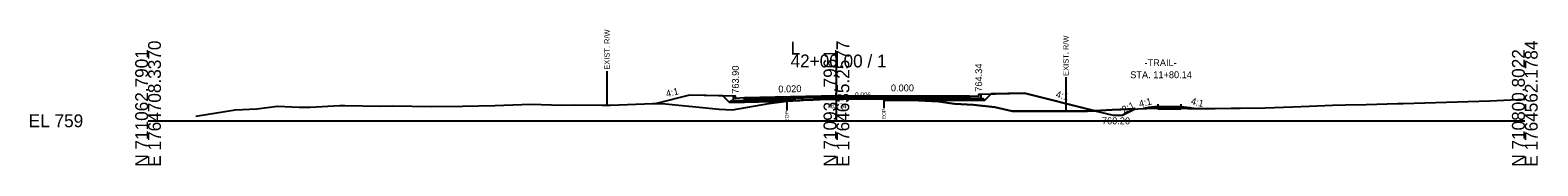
# Model space of a CAD drawing. Extents: x -26 to 5303, y -10 to 9578.
# Drawn here: x 2974.3 to 3302.8, y 1990.3 to 2019.6 of the extents above; entities that cross this region are included whole.
import ezdxf

# ---------------------------------------------------------------- set-up
doc = ezdxf.new("R2010")
doc.units = 0
for name, color, linetype in [('Default', 7, 'Continuous'), ('Exist CMT Pavement', 7, 'Continuous'), ('Exist Cross Section Cell', 7, 'Continuous'), ('Exist XS Ground Line', 7, 'Continuous'), ('Old_Level_10', 7, 'Continuous'), ('Old_Level_20', 7, 'Continuous'), ('Old_Level_3', 7, 'Continuous'), ('Old_Level_4', 7, 'Continuous'), ('Prop CMT Conc Surface', 7, 'Continuous'), ('Prop CMT Concrete Structures', 7, 'Continuous'), ('Prop CMT Pvmt Course 1', 7, 'Continuous'), ('Prop CMT Pvmt Course 1 CG', 7, 'Continuous'), ('Prop CMT Pvmt Course 2', 7, 'Continuous'), ('Prop CMT Pvmt Course 3', 7, 'Continuous'), ('Prop CMT Pvmt Surface', 7, 'Continuous'), ('Prop CMT Slope Grass', 7, 'Continuous'), ('Prop CMT Subgrade Earthwork', 7, 'Continuous'), ('Prop XS DDE', 7, 'Continuous'), ('Prop XS DDE Earthwork Shape', 7, 'Continuous'), ('Prop XS Earthwork Shape', 7, 'Continuous'), ('Prop XS EOT Tick Mark', 7, 'Continuous'), ('Prop XS Hydro Elevations', 7, 'Continuous'), ('Prop XS Hydro Slope Text', 7, 'Continuous'), ('Prop XS Hydro Typical Ditch Data', 7, 'Continuous'), ('Prop XS SE Text', 7, 'Continuous'), ('Prop XS Side Slope Text', 7, 'Continuous'), ('Prop XS Wedging', 7, 'Continuous')]:
    doc.layers.add(name, color=color, linetype=linetype)

msp = doc.modelspace()

# ---------------------------------------------------------------- linework, layer by layer
at = {"layer": 'Exist CMT Pavement'}
msp.add_lwpolyline([(3139.17, 2004.27), (3139.97, 2004.36), (3140.48, 2004.39), (3142.32, 2004.47), (3142.83, 2004.48), (3144.9, 2004.55), (3147.83, 2004.69), (3149.12, 2004.72), (3149.61, 2004.74), (3150.26, 2004.74), (3151.51, 2004.75), (3153.09, 2004.77), (3153.49, 2004.78), (3155.18, 2004.8), (3156.35, 2004.8), (3157.02, 2004.8), (3158.23, 2004.81), (3158.86, 2004.81), (3159.23, 2004.81), (3160.34, 2004.81)], dxfattribs=at)
at = {"layer": 'Exist Cross Section Cell'}
for p, q in [((3150, 2000), (3150, 2014.44)), ((3000, 2000), (3150, 2000)), ((3150, 2000), (3300, 2000))]:
    msp.add_line(p, q, dxfattribs=at)
at = {"layer": 'Exist XS Ground Line'}
msp.add_lwpolyline([(3010.43, 2000.98), (3019, 2002.43), (3023.67, 2002.61), (3028.18, 2003.23), (3032.93, 2002.94), (3035.31, 2002.98), (3041.82, 2003.37), (3042.52, 2003.37), (3042.87, 2003.37), (3050.62, 2003.16), (3053.19, 2003.27), (3061.85, 2003.15), (3068.54, 2003.21), (3075.59, 2003.33), (3083.42, 2003.66), (3090.19, 2003.43), (3092.94, 2003.45), (3098.98, 2003.43), (3100.69, 2003.43), (3108.2, 2003.71), (3109.99, 2003.76), (3112.03, 2003.81), (3124.44, 2002.54), (3127.36, 2002.36), (3135.3, 2003.81), (3139.17, 2004.27), (3139.97, 2004.36), (3140.48, 2004.39), (3142.04, 2004.45), (3142.83, 2004.48), (3144.9, 2004.55), (3147.83, 2004.69), (3149.61, 2004.74), (3150.26, 2004.74), (3151.51, 2004.75), (3153.49, 2004.78), (3155.18, 2004.8), (3156.35, 2004.8), (3157.02, 2004.8), (3158.23, 2004.81), (3158.86, 2004.81), (3159.23, 2004.81), (3160.34, 2004.81), (3162.07, 2004.73), (3172.26, 2004.21), (3175.75, 2003.73), (3179.9, 2003.52), (3184.49, 2002.96), (3188.28, 2002.1), (3198.98, 2002.08), (3199.59, 2002.1), (3203.87, 2002.1), (3204.69, 2002.1), (3210.09, 2002.42), (3221.33, 2002.81), (3226.55, 2002.71), (3232.51, 2002.71), (3236.04, 2002.74), (3238, 2002.76), (3243.39, 2002.81), (3249.46, 2003.07), (3253.04, 2003.23), (3258.09, 2003.43), (3260.91, 2003.49), (3265.44, 2003.58), (3272.36, 2003.78), (3273, 2003.78), (3273.48, 2003.8), (3292.4, 2004.33), (3300, 2004.72)], dxfattribs=at)
at = {"layer": 'Old_Level_10'}
for p, q in [((3100, 2010.83), (3100, 2003.43)), ((3200, 2009.5), (3200, 2002.1)), ((3139.17, 2004.27), (3139.17, 2002.22)), ((3160.34, 2004.81), (3160.34, 2002.76))]:
    msp.add_line(p, q, dxfattribs=at)
at = {"layer": 'Old_Level_20'}
for p in [(3210.32, 2001.2), (3215.11, 2002.6)]:
    msp.add_line(p, (3212.32, 2001.2), dxfattribs=at)
at = {"layer": 'Old_Level_4'}
msp.add_line((3149.61, 2004.74), (3160.34, 2004.81), dxfattribs=at)
at = {"layer": 'Prop CMT Conc Surface'}
for points in [[(3128, 2004.9), (3128, 2005.4), (3127.5, 2005.4)], [(3130, 2005.02), (3128, 2004.9)], [(3179, 2005.42), (3181, 2005.34)], [(3181, 2005.34), (3181, 2005.84), (3181.5, 2005.84)]]:
    msp.add_lwpolyline(points, dxfattribs=at)
at = {"layer": 'Prop CMT Concrete Structures'}
for points in [[(3130, 2005.02), (3128, 2004.9), (3128, 2005.4), (3127.5, 2005.4)], [(3127.5, 2005.4), (3127.5, 2004.39), (3130, 2004.44)], [(3130, 2004.44), (3130, 2005.02)], [(3179, 2005.42), (3181, 2005.34), (3181, 2005.84), (3181.5, 2005.84)], [(3181.5, 2005.84), (3181.5, 2004.84), (3179, 2004.84)], [(3179, 2004.84), (3179, 2005.42)]]:
    msp.add_lwpolyline(points, dxfattribs=at)
at = {"layer": 'Prop CMT Pvmt Course 1'}
for points in [[(3150, 2005.42), (3130, 2005.02)], [(3130, 2005.02), (3130, 2004.77)], [(3130, 2004.77), (3139.17, 2004.95)], [(3139.17, 2004.95), (3150, 2005.17)], [(3139.17, 2004.95), (3139.17, 2004.95)], [(3150, 2005.17), (3150, 2005.42)], [(3150, 2005.42), (3179, 2005.42)], [(3150, 2005.17), (3150, 2005.17), (3150, 2005.17)], [(3160.32, 2005.17), (3150, 2005.17)], [(3179, 2005.17), (3160.32, 2005.17)], [(3160.32, 2005.17), (3160.32, 2005.17)], [(3179, 2005.42), (3179, 2005.17)]]:
    msp.add_lwpolyline(points, dxfattribs=at)
at = {"layer": 'Prop CMT Pvmt Course 1 CG'}
for points in [[(3130, 2004.44), (3127, 2004.38), (3126.66, 2004.04)], [(3126.66, 2004.04), (3130, 2004.1)], [(3130, 2004.1), (3130, 2004.44)], [(3179, 2004.84), (3182, 2004.84), (3182.33, 2004.51)], [(3179, 2004.51), (3179, 2004.84)], [(3182.33, 2004.51), (3179, 2004.51)]]:
    msp.add_lwpolyline(points, dxfattribs=at)
at = {"layer": 'Prop CMT Pvmt Course 2'}
for points in [[(3139.17, 2004.95), (3130, 2004.77)], [(3130, 2004.77), (3130, 2004.44)], [(3130, 2004.44), (3139.17, 2004.62)], [(3139.17, 2004.62), (3139.17, 2004.95)], [(3160.32, 2004.84), (3160.32, 2005.17)], [(3160.32, 2005.17), (3179, 2005.17)], [(3179, 2004.84), (3160.32, 2004.84)], [(3179, 2005.17), (3179, 2004.84)]]:
    msp.add_lwpolyline(points, dxfattribs=at)
at = {"layer": 'Prop CMT Pvmt Course 3'}
for points in [[(3139.17, 2004.62), (3130, 2004.44)], [(3130, 2004.44), (3130, 2004.1)], [(3130, 2004.1), (3139.17, 2004.29)], [(3139.17, 2004.29), (3139.17, 2004.62)], [(3160.32, 2004.84), (3179, 2004.84)], [(3160.32, 2004.5), (3160.32, 2004.84)], [(3179, 2004.51), (3160.32, 2004.5)], [(3179, 2004.84), (3179, 2004.51)]]:
    msp.add_lwpolyline(points, dxfattribs=at)
at = {"layer": 'Prop CMT Pvmt Surface'}
msp.add_line((3220, 2003.12), (3225.02, 2003.12), dxfattribs=at)
for points in [[(3150, 2005.42), (3130, 2005.02)], [(3150, 2005.42), (3179, 2005.42)]]:
    msp.add_lwpolyline(points, dxfattribs=at)
at = {"layer": 'Prop CMT Slope Grass'}
for p, q in [((3218, 2002.93), (3220, 2003.12)), ((3225.02, 2003.12), (3227.02, 2002.93))]:
    msp.add_line(p, q, dxfattribs=at)
for points in [[(3127.5, 2005.4), (3118, 2005.59), (3110.76, 2003.78)], [(3181.5, 2005.84), (3191, 2006.03), (3206.33, 2002.2)], [(3218, 2002.93), (3216.92, 2002.66)], [(3227.02, 2002.93), (3227.91, 2002.71)]]:
    msp.add_lwpolyline(points, dxfattribs=at)
at = {"layer": 'Prop CMT Subgrade Earthwork'}
for p, q in [((3139.17, 2004.29), (3139.17, 2004.27)), ((3160.32, 2004.5), (3160.34, 2004.81)), ((3220, 2002.62), (3220, 2003.12)), ((3220, 2002.62), (3225.02, 2002.62)), ((3225.02, 2002.62), (3225.02, 2003.12))]:
    msp.add_line(p, q, dxfattribs=at)
for points in [[(3130, 2004.1), (3126.66, 2004.04), (3125.25, 2005.44)], [(3139.17, 2004.29), (3130, 2004.1)], [(3160.32, 2004.5), (3179, 2004.51)], [(3179, 2004.51), (3182.33, 2004.51), (3183.71, 2005.89)]]:
    msp.add_lwpolyline(points, dxfattribs=at)
at = {"layer": 'Prop XS DDE'}
for p, q in [((3206.32, 2002.2), (3210.32, 2001.2)), ((3206.33, 2002.2), (3210.33, 2001.2)), ((3210.32, 2001.2), (3212.32, 2001.2)), ((3215.11, 2002.6), (3212.32, 2001.2))]:
    msp.add_line(p, q, dxfattribs=at)
msp.add_lwpolyline([(3206.33, 2002.2), (3210.32, 2001.2), (3212.32, 2001.2), (3215.11, 2002.6)], dxfattribs=at)
at = {"layer": 'Prop XS DDE Earthwork Shape'}
for p, q in [((3210.09, 2002.42), (3206.33, 2002.2)), ((3206.33, 2002.2), (3210.32, 2001.2)), ((3215.11, 2002.6), (3210.09, 2002.42)), ((3211.09, 2001.2), (3212.32, 2001.2)), ((3212.32, 2001.2), (3215.11, 2002.6))]:
    msp.add_line(p, q, dxfattribs=at)
for points in [[(3206.33, 2002.2), (3206.33, 2002.2)], [(3210.32, 2001.2), (3210.33, 2001.2), (3211.09, 2001.2)], [(3215.11, 2002.6), (3215.11, 2002.6)]]:
    msp.add_lwpolyline(points, dxfattribs=at)
at = {"layer": 'Prop XS Earthwork Shape'}
for points in [[(3130, 2004.1), (3126.66, 2004.04), (3125.25, 2005.44), (3118, 2005.59), (3110.76, 2003.78), (3112.03, 2003.81), (3124.44, 2002.54), (3127.36, 2002.36), (3135.3, 2003.81), (3139.17, 2004.27), (3139.17, 2004.29)], [(3135.3, 2003.81), (3139.17, 2004.27), (3139.17, 2004.29), (3130, 2004.1), (3126.66, 2004.04), (3125.25, 2005.44), (3118, 2005.59), (3110.76, 2003.78), (3112.03, 2003.81), (3124.44, 2002.54), (3127.36, 2002.36)], [(3160.32, 2004.5), (3166.46, 2004.5), (3162.07, 2004.73), (3160.34, 2004.81)], [(3199.59, 2002.1), (3203.87, 2002.1), (3204.69, 2002.1), (3206.33, 2002.2), (3191, 2006.03), (3183.71, 2005.89), (3182.33, 2004.51), (3179, 2004.51), (3166.46, 2004.5), (3172.26, 2004.21), (3175.75, 2003.73), (3179.9, 2003.52), (3184.49, 2002.96), (3188.28, 2002.1), (3198.98, 2002.08)], [(3166.46, 2004.5), (3179, 2004.51), (3182.33, 2004.51), (3183.71, 2005.89), (3191, 2006.03), (3206.33, 2002.2), (3204.69, 2002.1), (3203.87, 2002.1), (3199.59, 2002.1), (3198.98, 2002.08), (3188.28, 2002.1), (3184.49, 2002.96), (3179.9, 2003.52), (3175.75, 2003.73), (3172.26, 2004.21)], [(3216.92, 2002.66), (3220, 2002.77), (3220, 2003.12), (3218, 2002.93)], [(3218, 2002.93), (3220, 2003.12), (3220, 2002.77), (3216.92, 2002.66)], [(3220, 2002.62), (3225.02, 2002.62), (3225.02, 2002.74), (3221.33, 2002.81), (3220, 2002.77)], [(3227.02, 2002.93), (3227.91, 2002.71), (3226.55, 2002.71), (3225.02, 2002.74), (3225.02, 2003.12)], [(3225.02, 2003.12), (3227.02, 2002.93), (3227.91, 2002.71), (3226.55, 2002.71), (3225.02, 2002.74)]]:
    msp.add_lwpolyline(points, close=True, dxfattribs=at)
at = {"layer": 'Prop XS EOT Tick Mark'}
for p, q in [((3220, 2003.62), (3220, 2003.12)), ((3225.02, 2003.62), (3225.02, 2003.12))]:
    msp.add_line(p, q, dxfattribs=at)
at = {"layer": 'Prop XS Hydro Typical Ditch Data'}
msp.add_line((3210.32, 2001.2), (3211.09, 2001.2), dxfattribs=at)
at = {"layer": 'Prop XS Wedging'}
for points in [[(3139.17, 2004.27), (3139.17, 2004.95), (3139.97, 2004.97), (3140.48, 2004.98), (3142.32, 2005.02), (3142.83, 2005.03), (3144.9, 2005.07), (3147.83, 2005.13), (3149.12, 2005.15), (3149.61, 2005.16), (3150, 2005.17), (3150.26, 2005.17), (3151.51, 2005.15), (3153.1, 2005.14), (3153.49, 2005.13), (3155.18, 2005.11), (3156.35, 2005.1), (3157.02, 2005.09), (3158.23, 2005.08), (3158.86, 2005.07), (3159.23, 2005.07), (3160.34, 2005.06), (3160.34, 2004.81), (3159.23, 2004.81), (3158.86, 2004.81), (3158.23, 2004.81), (3157.02, 2004.8), (3156.35, 2004.8), (3155.18, 2004.81), (3153.49, 2004.78), (3153.1, 2004.77), (3151.51, 2004.75), (3150.26, 2004.74), (3150, 2004.74), (3149.61, 2004.75), (3149.12, 2004.72), (3147.83, 2004.69), (3144.9, 2004.55), (3142.83, 2004.48), (3142.32, 2004.47), (3140.48, 2004.39), (3139.97, 2004.36)], [(3139.17, 2004.27), (3139.17, 2004.62), (3139.97, 2004.64), (3140.48, 2004.65), (3141, 2004.66), (3141.24, 2004.42), (3140.48, 2004.39), (3139.97, 2004.36)]]:
    msp.add_lwpolyline(points, close=True, dxfattribs=at)

# ---------------------------------------------------------------- texts
at = {"layer": 'Default'}
msp.add_text('-', height=0.0001, dxfattribs=at).set_placement((3000, 2000))
at = {"layer": 'Exist Cross Section Cell'}
for s, p in [('E 1764708.3370', (3002.8, 1990)), ('E 1764635.2577', (3152.8, 1990)), ('E 1764562.1784', (3302.8, 1990)), ('N 711062.7901', (3000, 1990)), ('N 710931.7961', (3150, 1990)), ('N 710800.8022', (3300, 1990))]:
    msp.add_text(s, height=2.8, rotation=90, dxfattribs=at).set_placement(p)
for s, p in [('L', (3140, 2014.44)), ('42+00.00 / 1', (3140, 2011.64)), ('EL 759', (2974, 1998.6))]:
    msp.add_text(s, height=2.8, dxfattribs=at).set_placement(p)
at = {"layer": 'Old_Level_10'}
for s, height, p in [('EXIST. R/W', 1.181, (3100.59, 2011.13)), ('EXIST. R/W', 1.181, (3200.59, 2009.8)), ('EOP', 0.787, (3139.57, 1999.82)), ('EOP', 0.787, (3160.73, 2000.36))]:
    msp.add_text(s, height=height, rotation=90, dxfattribs=at).set_placement(p)
at = {"layer": 'Old_Level_20'}
msp.add_text('2:1', height=1.5, rotation=26.5651, dxfattribs=at).set_placement((3212.65, 2001.64))
at = {"layer": 'Old_Level_3'}
msp.add_text('763.74', height=1, dxfattribs=at).set_placement((3147.95, 2002.74))
at = {"layer": 'Old_Level_4'}
msp.add_text('0.006', height=1, rotation=0.3503, dxfattribs=at).set_placement((3154.07, 2005.2))
at = {"layer": 'Prop XS Hydro Elevations'}
for s, p in [('763.90', (3128.75, 2005.9)), ('764.34', (3181.75, 2006.34))]:
    msp.add_text(s, height=1.5, rotation=90, dxfattribs=at).set_placement(p)
at = {"layer": 'Prop XS Hydro Slope Text'}
for s, p in [('STA. 11+80.14', (3214.02, 2009.29)), ('-TRAIL-', (3217.13, 2011.92)), ('760.20', (3207.85, 1999.25))]:
    msp.add_text(s, height=1.5, dxfattribs=at).set_placement(p)
msp.add_text('2:1', height=1.5, rotation=26.5651, dxfattribs=at).set_placement((3212.65, 2001.64))
at = {"layer": 'Prop XS SE Text'}
for s, rotation, p in [('0.020', 1.1458, (3137.36, 2006.17)), ('0.000', 0.0061, (3161.87, 2006.42))]:
    msp.add_text(s, height=1.5, rotation=rotation, dxfattribs=at).set_placement(p)
at = {"layer": 'Prop XS Side Slope Text'}
for rotation, p in [(14.0362, (3113.04, 2005.12)), (345.9638, (3197.69, 2005.13)), (14.0362, (3216.11, 2002.92)), (345.9638, (3227.12, 2003.64))]:
    msp.add_text('4:1', height=1.5, rotation=rotation, dxfattribs=at).set_placement(p)

doc.saveas('drawing.dxf')
